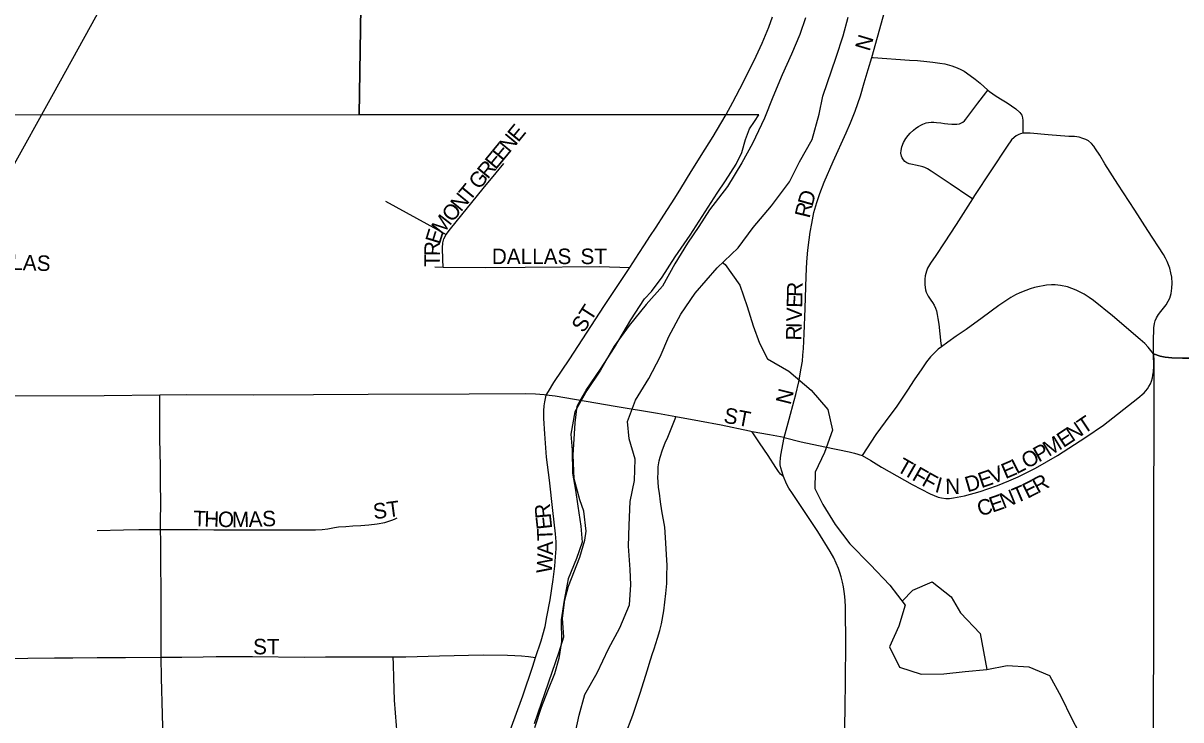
# Model space of a CAD drawing. Extents: x 0 to 34, y 0 to 22.
# Drawn here: x 5.9157 to 6.2693, y 19.0628 to 19.2755 of the extents above; entities that cross this region are included whole.
import ezdxf

# ---------------------------------------------------------------- set-up
doc = ezdxf.new("R2010")
doc.units = 0
for name, color, linetype in [('GM_X_City_Street', 7, 'Continuous'), ('GM_X_City_Street_Text', 7, 'Continuous'), ('GM_X_Corporation', 7, 'Continuous'), ('GM_X_Major_River', 7, 'Continuous'), ('GM_X_Minor_River', 7, 'Continuous'), ('GM_X_Section', 7, 'Continuous'), ('GM_X_State_Route', 7, 'Continuous'), ('GM_X_Township_Road', 7, 'Continuous')]:
    doc.layers.add(name, color=color, linetype=linetype)

msp = doc.modelspace()

# ---------------------------------------------------------------- linework, layer by layer
at = {"layer": 'GM_X_City_Street'}
for points in [[(6.17485, 19.26505), (6.17836, 19.27748), (6.17979, 19.28252), (6.1843, 19.29835), (6.18735, 19.30938), (6.18968, 19.31781), (6.19466, 19.33676), (6.19898, 19.35361), (6.20142, 19.36326), (6.20346, 19.37014), (6.20469, 19.37368), (6.20635, 19.37771), (6.20708, 19.37938)], [(6.10098, 19.20094), (6.10377, 19.20517), (6.10542, 19.20779), (6.10713, 19.21037), (6.10901, 19.21323), (6.1114, 19.21686), (6.11475, 19.22209), (6.11655, 19.22498), (6.11972, 19.23018), (6.12394, 19.23699), (6.12641, 19.24091), (6.12882, 19.2449), (6.13037, 19.24758), (6.13244, 19.25139), (6.1356, 19.25744), (6.13961, 19.26548), (6.14142, 19.2694), (6.14342, 19.27425), (6.14454, 19.27745)], [(6.14808, 19.14902), (6.14963, 19.15464), (6.15005, 19.15612), (6.15078, 19.15881), (6.15114, 19.16031), (6.15164, 19.16208), (6.15257, 19.16598), (6.15336, 19.17013), (6.15369, 19.17235), (6.15377, 19.17416), (6.15402, 19.17613), (6.1541, 19.17843), (6.15418, 19.1806), (6.1545, 19.18835), (6.15485, 19.19829), (6.15508, 19.20261), (6.15532, 19.20615), (6.15573, 19.20936), (6.15606, 19.21166), (6.15656, 19.21429), (6.15721, 19.21766), (6.15812, 19.22071), (6.15902, 19.2235), (6.16034, 19.22696), (6.16306, 19.23329), (6.16704, 19.24207), (6.16839, 19.24513), (6.16977, 19.24864), (6.17139, 19.25332), (6.17258, 19.25731), (6.17381, 19.26134), (6.17485, 19.26505)], [(6.17485, 19.26505), (6.17531, 19.26502), (6.1864, 19.26422), (6.18888, 19.26408), (6.19167, 19.26382), (6.19353, 19.26365), (6.19569, 19.26335), (6.19724, 19.26307), (6.19937, 19.26249), (6.201, 19.2619), (6.20208, 19.26136), (6.20312, 19.26081), (6.20489, 19.25954), (6.20643, 19.25845), (6.20803, 19.2572), (6.21032, 19.25509)], [(6.20561, 19.22187), (6.20484, 19.22237), (6.19881, 19.22644), (6.19306, 19.23033), (6.19195, 19.231), (6.19108, 19.2314), (6.19049, 19.23162), (6.18967, 19.23187), (6.18828, 19.23218), (6.18735, 19.23233), (6.18631, 19.2326), (6.18561, 19.23289), (6.18502, 19.2333), (6.18455, 19.23378), (6.18418, 19.23435), (6.18398, 19.23487), (6.18379, 19.23577), (6.18384, 19.23667), (6.18409, 19.2378), (6.18462, 19.2391), (6.1853, 19.24031), (6.18598, 19.24121), (6.18663, 19.24196), (6.18759, 19.24283), (6.18834, 19.24345), (6.18915, 19.24398), (6.18983, 19.24436), (6.19051, 19.24469), (6.19154, 19.24507), (6.19225, 19.24522), (6.19303, 19.24528), (6.19381, 19.24528), (6.19464, 19.24522), (6.19598, 19.24504), (6.1971, 19.24489), (6.19812, 19.24476), (6.19929, 19.24465), (6.19996, 19.24464), (6.20085, 19.2447), (6.20163, 19.24479), (6.20213, 19.24495), (6.20272, 19.24529), (6.20316, 19.24567), (6.20359, 19.24622), (6.20727, 19.25113), (6.20971, 19.25429), (6.21032, 19.25509)], [(6.21032, 19.25509), (6.21085, 19.25465), (6.21288, 19.25325), (6.21474, 19.25212), (6.21627, 19.25116), (6.21889, 19.24935), (6.22009, 19.24824), (6.22069, 19.24743), (6.22091, 19.24661), (6.22103, 19.24575), (6.22102, 19.2448), (6.221, 19.24271), (6.22098, 19.24188)], [(6.22098, 19.24188), (6.22034, 19.24176), (6.21976, 19.24151), (6.21898, 19.2411), (6.21836, 19.24065), (6.2176, 19.23987), (6.21619, 19.23791), (6.20628, 19.22292), (6.20561, 19.22187)], [(6.26095, 19.17454), (6.26088, 19.17944), (6.261, 19.18133), (6.26106, 19.18252), (6.26127, 19.18379), (6.26143, 19.18465), (6.2618, 19.18556), (6.26246, 19.18655), (6.2632, 19.18749), (6.26398, 19.18848), (6.2648, 19.18955), (6.26546, 19.19062), (6.26591, 19.19156), (6.26628, 19.19292), (6.26653, 19.19461), (6.26665, 19.19617), (6.26649, 19.19798), (6.26626, 19.19926), (6.26589, 19.20069), (6.26509, 19.20275), (6.26459, 19.20374), (6.26394, 19.20485), (6.25916, 19.21225), (6.2552, 19.21838), (6.25005, 19.22635), (6.24609, 19.23254), (6.24452, 19.23517), (6.24318, 19.23716), (6.24271, 19.23794), (6.24201, 19.23876), (6.24104, 19.23956), (6.2403, 19.23998), (6.23934, 19.24033), (6.23823, 19.24066), (6.23683, 19.24086), (6.2351, 19.24094), (6.22873, 19.2414), (6.22326, 19.24188), (6.22185, 19.24196), (6.22098, 19.24188)], [(6.04487, 19.21098), (6.04487, 19.211), (6.04616, 19.21274), (6.05622, 19.22499), (6.06013, 19.22982), (6.06253, 19.23267)], [(6.02636, 19.22114), (6.04208, 19.21251), (6.04487, 19.21098)], [(6.20561, 19.22187), (6.20064, 19.21401), (6.19696, 19.20845), (6.1944, 19.20459), (6.19284, 19.20224), (6.19193, 19.20067), (6.19157, 19.19981), (6.1914, 19.19912), (6.1912, 19.19833), (6.19111, 19.19737), (6.19112, 19.19558), (6.19131, 19.19411), (6.19152, 19.19339), (6.19214, 19.19212), (6.19288, 19.19093), (6.19338, 19.19019), (6.19391, 19.18937), (6.19436, 19.1885), (6.19461, 19.18764), (6.1949, 19.18657), (6.1951, 19.18538), (6.19535, 19.18361), (6.19601, 19.17773), (6.19613, 19.17669)], [(6.04394, 19.20104), (6.04385, 19.20335), (6.04372, 19.20688), (6.04385, 19.20843), (6.04417, 19.20963), (6.04487, 19.21098)], [(6.04394, 19.20104), (6.05693, 19.20093), (6.06904, 19.20105), (6.09171, 19.2012), (6.10098, 19.20094)], [(6.0414, 19.20106), (6.04394, 19.20104)], [(6.07541, 19.1619), (6.07612, 19.16305), (6.07781, 19.16578), (6.08264, 19.17305), (6.09306, 19.18897), (6.10098, 19.20094)], [(6.26095, 19.17454), (6.25927, 19.17658), (6.25827, 19.17766), (6.25687, 19.17887), (6.24839, 19.18615), (6.24257, 19.19081), (6.24128, 19.19172), (6.23974, 19.19272), (6.23836, 19.19345), (6.23726, 19.194), (6.23598, 19.19452), (6.23464, 19.19496), (6.23251, 19.19542), (6.23092, 19.19558), (6.22973, 19.1956), (6.2282, 19.1955), (6.22722, 19.19534), (6.22607, 19.19513), (6.22457, 19.19481), (6.22323, 19.19436), (6.22191, 19.1939), (6.22006, 19.19315), (6.21874, 19.19252), (6.2174, 19.19174), (6.21553, 19.19052), (6.21373, 19.18929), (6.20859, 19.18556), (6.20374, 19.18201), (6.20062, 19.17991), (6.19807, 19.17814), (6.19613, 19.17669)], [(6.19613, 19.17669), (6.19511, 19.17592), (6.19379, 19.17464), (6.1928, 19.17362), (6.19161, 19.17205), (6.19017, 19.16996), (6.18787, 19.16657), (6.18584, 19.16344), (6.18251, 19.15859), (6.17899, 19.15375), (6.17616, 19.14986), (6.17195, 19.14346)], [(6.17195, 19.14346), (6.17456, 19.14197), (6.1778, 19.13991), (6.18723, 19.13461), (6.19273, 19.13182), (6.19392, 19.13124), (6.19511, 19.13077), (6.19619, 19.13053), (6.19745, 19.13036), (6.19867, 19.13036), (6.19984, 19.13054), (6.2032, 19.13119), (6.208, 19.13252), (6.21032, 19.13329), (6.21329, 19.13435), (6.2167, 19.13577), (6.21959, 19.13702), (6.22489, 19.13963), (6.23163, 19.14347), (6.24025, 19.14906), (6.24561, 19.15279), (6.25619, 19.16099), (6.25805, 19.16264), (6.25905, 19.16382), (6.25955, 19.16461), (6.26, 19.16542), (6.26036, 19.16624), (6.26063, 19.16717), (6.26077, 19.16804), (6.26092, 19.16901), (6.26104, 19.17079), (6.26095, 19.17454)], [(6.07541, 19.1619), (6.07478, 19.16198), (6.07212, 19.16218), (6.06923, 19.1623), (6.05187, 19.16227), (6.02105, 19.16209), (6.00436, 19.162), (5.98607, 19.16193), (5.96559, 19.16205), (5.95744, 19.16193)], [(5.95744, 19.16193), (5.94044, 19.16169), (5.91311, 19.1616), (5.88486, 19.16146), (5.87318, 19.16166)], [(5.95767, 19.1209), (5.95767, 19.12293), (5.95768, 19.12933), (5.95765, 19.13493), (5.95763, 19.1402), (5.9574, 19.14859), (5.95745, 19.15449), (5.95744, 19.15981), (5.95744, 19.16193)], [(6.07215, 19.08178), (6.07387, 19.08687), (6.07508, 19.09132), (6.07565, 19.09418), (6.07666, 19.0994), (6.07755, 19.10563), (6.07812, 19.1097), (6.07831, 19.11256), (6.07849, 19.11497), (6.07844, 19.11714), (6.07825, 19.11962), (6.07791, 19.1231), (6.07744, 19.12666), (6.07642, 19.13593), (6.07557, 19.14302), (6.0752, 19.14723), (6.07502, 19.1501), (6.07474, 19.15476), (6.0747, 19.15713), (6.07482, 19.15871), (6.07499, 19.15991), (6.07541, 19.1619)], [(6.11504, 19.15529), (6.10939, 19.1563), (6.09651, 19.15842), (6.07815, 19.16158), (6.07541, 19.1619)], [(6.09952, 19.05809), (6.10186, 19.06416), (6.10313, 19.06783), (6.10413, 19.07092), (6.10633, 19.07801), (6.10686, 19.07977), (6.10778, 19.08269), (6.10837, 19.08446), (6.10939, 19.0877), (6.11012, 19.09003), (6.11066, 19.09206), (6.11133, 19.09602), (6.11202, 19.10132), (6.11227, 19.1044), (6.11229, 19.10689), (6.11237, 19.1099), (6.11222, 19.11331), (6.11185, 19.11847), (6.11163, 19.12156), (6.11076, 19.12655), (6.11039, 19.12933), (6.11002, 19.13204), (6.10977, 19.13377), (6.10965, 19.13549), (6.10957, 19.13677), (6.10959, 19.13821), (6.10965, 19.14), (6.10996, 19.14185), (6.11027, 19.14302), (6.11094, 19.14524), (6.11181, 19.14734), (6.11255, 19.14913), (6.11483, 19.15474), (6.11504, 19.15529)], [(6.13837, 19.15074), (6.13755, 19.1509), (6.12887, 19.15273), (6.12221, 19.15402), (6.11504, 19.15529)], [(6.14808, 19.14902), (6.14369, 19.1498), (6.13837, 19.15074)], [(6.1479, 19.13707), (6.14702, 19.13783), (6.14634, 19.13863), (6.14553, 19.13987), (6.14319, 19.14351), (6.14061, 19.14738), (6.13837, 19.15074)], [(6.1479, 19.13707), (6.14738, 19.13871), (6.1471, 19.13975), (6.1469, 19.14067), (6.14687, 19.14146), (6.14696, 19.14271), (6.14706, 19.14364), (6.14808, 19.14902)], [(6.14808, 19.14902), (6.15332, 19.14766), (6.16049, 19.14614), (6.16799, 19.14464), (6.16964, 19.14424), (6.17195, 19.14346)], [(6.16604, 19.04032), (6.16631, 19.05042), (6.16671, 19.06553), (6.16699, 19.08543), (6.16689, 19.09722), (6.16671, 19.09935), (6.16659, 19.10121), (6.16623, 19.1034), (6.16595, 19.10483), (6.16548, 19.10645), (6.16512, 19.10778), (6.16468, 19.10901), (6.16401, 19.11062), (6.16329, 19.11221), (6.16218, 19.11418), (6.15844, 19.12024), (6.15066, 19.13189), (6.14959, 19.13355), (6.14888, 19.13485), (6.1479, 19.13707)], [(5.95767, 19.1209), (5.96895, 19.12086), (5.97392, 19.12084), (5.98075, 19.12083), (5.98758, 19.12082), (5.99659, 19.12077), (5.99969, 19.1208), (6.00496, 19.12077), (6.00699, 19.1209), (6.00875, 19.12112), (6.01079, 19.12148), (6.01202, 19.12166), (6.01419, 19.12183), (6.01635, 19.12197), (6.01877, 19.12214), (6.02126, 19.12236), (6.02382, 19.12266), (6.02618, 19.12307), (6.02825, 19.12372), (6.02909, 19.1241), (6.02989, 19.12449)], [(5.93825, 19.12055), (5.9463, 19.12077), (5.95096, 19.12086), (5.95767, 19.1209)], [(5.95782, 19.08191), (5.95782, 19.08224), (5.95779, 19.10198), (5.95772, 19.11068), (5.95768, 19.11719), (5.95767, 19.1209)], [(5.82846, 19.08114), (5.83109, 19.08117), (5.85087, 19.08138), (5.85738, 19.08136), (5.86545, 19.08142), (5.86979, 19.08141), (5.87597, 19.08146), (5.87907, 19.08142), (5.88215, 19.08141), (5.88796, 19.08148), (5.89847, 19.0815), (5.90342, 19.08145), (5.90898, 19.08151), (5.92525, 19.08167), (5.93084, 19.08169), (5.93829, 19.08183), (5.94322, 19.08181), (5.9469, 19.08183), (5.95782, 19.08191)], [(5.95782, 19.08191), (5.96073, 19.08193), (5.96412, 19.08193), (5.97063, 19.08204), (5.97466, 19.08208), (5.98574, 19.0821), (6.00153, 19.08193), (6.00804, 19.08198), (6.0127, 19.08197), (6.01705, 19.08198), (6.02389, 19.08202), (6.02761, 19.082), (6.02867, 19.08201)], [(5.95868, 19.04734), (5.95857, 19.05106), (5.95851, 19.05324), (5.9579, 19.07557), (5.95782, 19.08191)], [(6.02867, 19.08201), (6.03255, 19.08205), (6.04289, 19.08231), (6.05623, 19.08265), (6.06366, 19.08255), (6.06589, 19.08247), (6.06788, 19.08232), (6.07007, 19.08207), (6.07215, 19.08178)], [(6.02935, 18.99807), (6.03057, 18.99952), (6.03139, 19.00086), (6.03185, 19.00197), (6.03209, 19.00319), (6.0322, 19.00528), (6.0322, 19.00854), (6.0322, 19.01186), (6.03208, 19.0161), (6.03191, 19.02734), (6.03185, 19.03193), (6.03128, 19.04398), (6.0306, 19.0518), (6.0303, 19.05455), (6.0302, 19.05579), (6.02994, 19.05856), (6.02972, 19.06102), (6.02913, 19.06877), (6.02892, 19.0756), (6.02877, 19.07964), (6.02867, 19.08201)], [(6.06164, 19.05235), (6.06351, 19.05704), (6.06599, 19.06372), (6.06834, 19.07008), (6.07139, 19.07917), (6.07215, 19.08178)]]:
    msp.add_lwpolyline(points, dxfattribs=at)
at = {"layer": 'GM_X_Corporation'}
msp.add_lwpolyline([(6.38311, 19.17248), (6.2665, 19.17333), (6.26454, 19.17348), (6.26294, 19.17379), (6.26095, 19.17453), (6.26101, 19.17218), (6.2607, 18.98095)], dxfattribs=at)
at = {"layer": 'GM_X_Major_River'}
for points in [[(6.11655, 19.18667), (6.12094, 19.19309), (6.12762, 19.20084), (6.1341, 19.20688), (6.13868, 19.21311), (6.14421, 19.21972), (6.14975, 19.2271), (6.15282, 19.23315), (6.15665, 19.23997), (6.15878, 19.24774), (6.15995, 19.25323), (6.16401, 19.26517), (6.16613, 19.27161), (6.16768, 19.2773)], [(6.15461, 19.27719), (6.15287, 19.27207), (6.15037, 19.26601), (6.14749, 19.25976), (6.14461, 19.25294), (6.14211, 19.2465), (6.13846, 19.23874), (6.13521, 19.23288), (6.1308, 19.22569)], [(6.1308, 19.22569), (6.12527, 19.21851), (6.12202, 19.2134), (6.11857, 19.2083), (6.11475, 19.20205), (6.11092, 19.19524), (6.10596, 19.18958), (6.1008, 19.18315), (6.09622, 19.17691), (6.09201, 19.16954), (6.0878, 19.1633), (6.08416, 19.15686), (6.08299, 19.15004), (6.08333, 19.1451), (6.08348, 19.13807), (6.08439, 19.13294), (6.08512, 19.128), (6.08603, 19.12192), (6.08638, 19.11698), (6.08464, 19.11206), (6.08214, 19.10581), (6.08097, 19.09936), (6.07998, 19.09329), (6.08013, 19.08665), (6.07934, 19.08152), (6.07798, 19.07679), (6.07587, 19.07148), (6.07394, 19.06656), (6.07182, 19.06031)], [(6.08451, 19.05947), (6.08548, 19.06421), (6.08723, 19.07047), (6.09105, 19.07709), (6.09451, 19.08447), (6.09796, 19.09091), (6.10084, 19.09791), (6.10126, 19.10399), (6.1011, 19.10873), (6.10058, 19.11576), (6.1008, 19.12221), (6.10104, 19.12943), (6.10241, 19.13587), (6.10263, 19.14233), (6.10078, 19.1486), (6.10025, 19.15392), (6.10275, 19.16036), (6.10677, 19.16698), (6.11022, 19.1736), (6.11291, 19.17985), (6.11655, 19.18667)]]:
    msp.add_lwpolyline(points, dxfattribs=at)
at = {"layer": 'GM_X_Minor_River'}
for points in [[(6.12931, 19.20242), (6.13009, 19.20177), (6.13459, 19.19548), (6.13683, 19.18901), (6.13868, 19.18312), (6.14055, 19.17779), (6.14298, 19.17303), (6.14958, 19.1692), (6.15637, 19.16346), (6.16144, 19.15755), (6.16292, 19.15127), (6.16041, 19.14445), (6.15754, 19.1384), (6.1575, 19.13346), (6.15994, 19.12851), (6.16369, 19.12241), (6.1682, 19.1165), (6.17441, 19.1102), (6.18043, 19.1039), (6.18512, 19.0978), (6.18319, 19.09135), (6.18031, 19.08511), (6.1833, 19.07882), (6.18992, 19.0767), (6.19693, 19.07684), (6.20337, 19.07757), (6.21, 19.0781), (6.21626, 19.07939), (6.22289, 19.07897), (6.22912, 19.07628), (6.23268, 19.0698), (6.23586, 19.06333), (6.23923, 19.05685)], [(6.1842, 19.09899), (6.18743, 19.10234), (6.19331, 19.10496), (6.19916, 19.10037), (6.20197, 19.09542), (6.20799, 19.08912), (6.21, 19.0781)]]:
    msp.add_lwpolyline(points, dxfattribs=at)
at = {"layer": 'GM_X_Section'}
msp.add_lwpolyline([(6.02102, 19.42485), (6.01835, 19.24752), (5.47758, 19.24709), (5.48234, 19.42421)], close=True, dxfattribs=at)
msp.add_lwpolyline([(6.07188, 19.06162), (6.07944, 19.08354), (6.0808, 19.08808), (6.08046, 19.09376), (6.08108, 19.09944), (6.08224, 19.1036), (6.08572, 19.11248), (6.08728, 19.11759), (6.08768, 19.12043), (6.08697, 19.1265), (6.08566, 19.12991), (6.08401, 19.13637), (6.08368, 19.14357), (6.08433, 19.15342), (6.08493, 19.15853), (6.08609, 19.1608), (6.08762, 19.16344), (6.09203, 19.16985), (6.09625, 19.17645), (6.10124, 19.18494), (6.10546, 19.19134), (6.10756, 19.1936), (6.11081, 19.19794), (6.11484, 19.20416), (6.11944, 19.21075), (6.12768, 19.22357), (6.13017, 19.22735), (6.13343, 19.23244), (6.13517, 19.23602), (6.13633, 19.23999), (6.13749, 19.24321), (6.13903, 19.24547), (6.14037, 19.24754), (6.01835, 19.24752), (6.02102, 19.42485)], dxfattribs=at)
at = {"layer": 'GM_X_State_Route'}
for points in [[(5.91821, 19.24192), (5.92489, 19.254), (5.94001, 19.28128), (5.94948, 19.29838), (5.95758, 19.31299), (5.96213, 19.32116), (5.97361, 19.34176), (5.97804, 19.34979)], [(5.91299, 19.23253), (5.91812, 19.24176), (5.91821, 19.24192)]]:
    msp.add_lwpolyline(points, dxfattribs=at)
at = {"layer": 'GM_X_Township_Road'}
msp.add_lwpolyline([(6.26095, 19.17454), (6.26294, 19.17379), (6.26454, 19.17348), (6.2665, 19.17333), (6.26977, 19.17325), (6.2775, 19.17326), (6.28959, 19.1732), (6.30342, 19.17313), (6.31573, 19.17307), (6.32581, 19.17296), (6.33969, 19.17282), (6.35646, 19.17263), (6.37817, 19.17249), (6.38311, 19.17249), (6.38602, 19.17252)], dxfattribs=at)

# ---------------------------------------------------------------- texts
at = {"layer": 'GM_X_City_Street_Text'}
for s, height, rotation, p in [('N', 0.00473, 73.3128, (6.17422, 19.26672)), ('E', 0.00473, 50.5722, (6.06686, 19.23893)), ('N', 0.00473, 50.5582, (6.06422, 19.23571)), ('E', 0.00473, 50.5722, (6.0621, 19.23314)), ('R', 0.00473, 50.5739, (6.0576, 19.22767)), ('E', 0.00473, 50.557, (6.05998, 19.23056)), ('G', 0.00473, 50.574, (6.05496, 19.22445)), ('T', 0.00473, 50.5722, (6.05204, 19.22091)), ('N', 0.00473, 50.574, (6.04939, 19.21769)), ('D', 0.00473, 74.3519, (6.15673, 19.21936)), ('O', 0.00473, 50.5722, (6.04675, 19.21447)), ('R', 0.00473, 76.4703, (6.15586, 19.21576)), ('M', 0.00473, 52.1538, (6.0437, 19.21055)), ('E', 0.00473, 72.9214, (6.04293, 19.20776)), ('R', 0.00473, 89.5871, (6.04296, 19.20437)), ('DALLAS', 0.004735, 357.8801, (5.89969, 19.20068)), ('T', 0.00473, 89.5902, (6.04293, 19.20104)), ('DALLAS', 0.004735, 0, (6.05883, 19.20194)), ('ST', 0.004735, 0, (6.08591, 19.20194)), ('R', 0.00473, 88.5868, (6.15368, 19.19189)), ('E', 0.00473, 88.5795, (6.1536, 19.18856)), ('ST', 0.004735, 57.2679, (6.08683, 19.18069)), ('V', 0.00473, 88.5917, (6.1535, 19.1844)), ('I', 0.00473, 88.557, (6.15344, 19.18231)), ('R', 0.00473, 88.5916, (6.15335, 19.17856)), ('N', 0.00473, 75.9766, (6.15005, 19.15876)), ('ST', 0.004735, 349.3878, (6.1294, 19.15359)), ('T', 0.00473, 33.7319, (6.23967, 19.1499)), ('E', 0.00473, 33.6419, (6.23342, 19.14574)), ('N', 0.00473, 33.7146, (6.2362, 19.14759)), ('M', 0.00473, 31.0783, (6.22894, 19.14303)), ('O', 0.00473, 28.8793, (6.22221, 19.13931)), ('P', 0.00473, 28.9614, (6.22586, 19.14132)), ('T', 0.00473, 330.3059, (6.18219, 19.1389)), ('E', 0.00473, 23.228, (6.21572, 19.13624)), ('L', 0.00473, 27.3245, (6.21912, 19.13771)), ('I', 0.00473, 330.266, (6.18509, 19.13725)), ('F', 0.00473, 330.3006, (6.1869, 19.13621)), ('F', 0.00473, 330.8942, (6.18984, 19.13453)), ('D', 0.00473, 16.2625, (6.20411, 19.13222)), ('E', 0.00473, 19.0529, (6.20835, 19.13346)), ('V', 0.00473, 21.8306, (6.21174, 19.13464)), ('R', 0.00473, 28.663, (6.22555, 19.13182)), ('I', 0.00473, 344.6891, (6.1939, 19.13244)), ('N', 0.00473, 0.522, (6.19732, 19.13171)), ('T', 0.00473, 23.046, (6.21905, 19.1288)), ('E', 0.00473, 26.69, (6.22241, 19.13024)), ('E', 0.00473, 19.2593, (6.21172, 19.126)), ('N', 0.00473, 22.1438, (6.21511, 19.1272)), ('ST', 0.004735, 7.5908, (6.02288, 19.12401)), ('R', 0.00473, 95.2538, (6.07694, 19.12447)), ('C', 0.00473, 15.9687, (6.20783, 19.12488)), ('T', 0.00473, 358.2511, (5.9676, 19.12193)), ('H', 0.00473, 358.2363, (5.97093, 19.12183)), ('O', 0.00473, 358.2589, (5.9751, 19.12171)), ('M', 0.00473, 0.7972, (5.97949, 19.12158)), ('A', 0.00473, 2.0332, (5.9846, 19.12165)), ('S', 0.00473, 2.0522, (5.98877, 19.1218)), ('E', 0.00473, 96.1962, (6.0773, 19.12117)), ('T', 0.00473, 92.8287, (6.07749, 19.11754)), ('A', 0.00473, 89.6887, (6.07748, 19.11309)), ('W', 0.00473, 86.2139, (6.07711, 19.10738)), ('ST', 0.004735, 0, (5.98591, 19.08277))]:
    msp.add_text(s, height=height, rotation=rotation, dxfattribs=at).set_placement(p)

doc.saveas('drawing.dxf')
